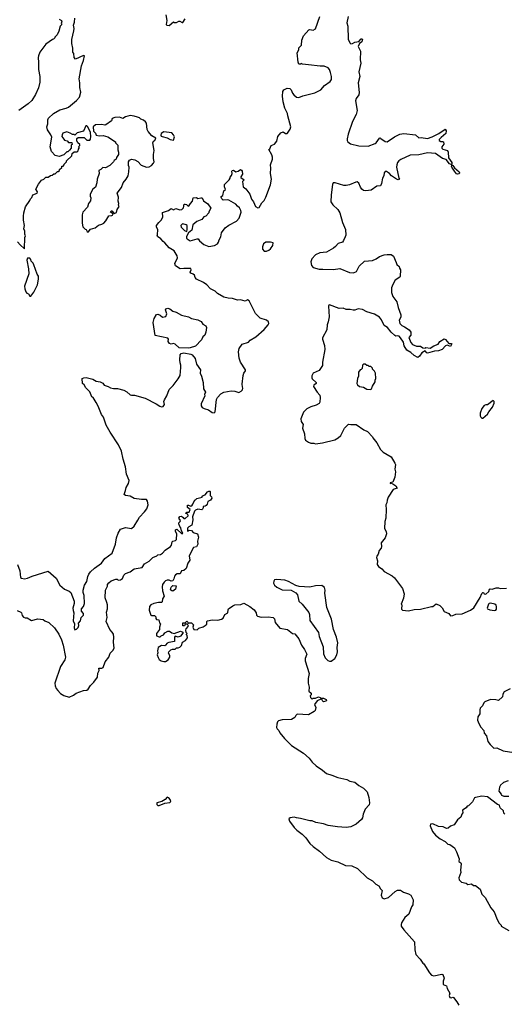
# Model space of a CAD drawing. Extents: x 2293878 to 2522763, y 823964 to 1006972.
# Tile 289 of 407: x 2397966 to 2404109, y 924512 to 936995. Entities that reach past the tile are written whole.
import ezdxf

# ---------------------------------------------------------------- set-up
doc = ezdxf.new("R2010")
doc.units = 0

msp = doc.modelspace()

# ---------------------------------------------------------------- linework, layer by layer
at = {"layer": '0CON20XD'}
for points in [[(2397939, 934179), (2397971, 934141), (2398028, 934092), (2398030, 934235), (2398040, 934255), (2398030, 934275), (2398030, 934315), (2398020, 934345), (2398027, 934385), (2398013, 934455), (2398013, 934505), (2398017, 934545), (2398039, 934621), (2398096, 934704), (2398102, 934725), (2398118, 934742), (2398132, 934775), (2398188, 934795), (2398192, 934812), (2398172, 934845), (2398205, 934910), (2398241, 934959), (2398270, 934975), (2398295, 935000), (2398325, 935000), (2398355, 935020), (2398377, 935023), (2398398, 935042), (2398417, 935043), (2398445, 935070), (2398455, 935070), (2398470, 935085), (2398472, 935098), (2398498, 935122), (2398502, 935138), (2398515, 935140), (2398530, 935155), (2398530, 935165), (2398560, 935195), (2398560, 935205), (2398625, 935270), (2398632, 935298), (2398655, 935320), (2398695, 935320), (2398708, 935332), (2398710, 935355), (2398720, 935365), (2398720, 935375), (2398710, 935385), (2398728, 935402), (2398730, 935415), (2398702, 935432), (2398700, 935445), (2398690, 935455), (2398692, 935488), (2398705, 935500), (2398785, 935500), (2398815, 935470), (2398855, 935470), (2398865, 935480), (2398869, 935515), (2398862, 935565), (2398829, 935639), (2398815, 935650), (2398805, 935648), (2398775, 935580), (2398695, 935560), (2398665, 935530), (2398658, 935538), (2398635, 935538), (2398605, 935558), (2398565, 935572), (2398512, 935555), (2398503, 935537), (2398502, 935515), (2398525, 935480), (2398535, 935470), (2398568, 935458), (2398585, 935440), (2398628, 935438), (2398630, 935415), (2398620, 935405), (2398620, 935365), (2398598, 935342), (2398575, 935320), (2398565, 935320), (2398527, 935283), (2398465, 935260), (2398415, 935272), (2398370, 935325), (2398353, 935385), (2398372, 935505), (2398362, 935535), (2398318, 935598), (2398308, 935635), (2398321, 935675), (2398324, 935726), (2398332, 935745), (2398394, 935806), (2398475, 935852), (2398555, 935872), (2398585, 935888), (2398685, 935972), (2398723, 936015), (2398741, 936075), (2398730, 936135), (2398730, 936195), (2398718, 936245), (2398750, 936410), (2398775, 936477), (2398786, 936536), (2398775, 936540), (2398675, 936496), (2398658, 936518), (2398651, 936565), (2398641, 936585), (2398641, 936635), (2398626, 936695), (2398626, 936744), (2398652, 936855), (2398657, 936885), (2398648, 936925), (2398660, 936965), (2398666, 937015)], [(2398465, 937000), (2398497, 936985), (2398501, 936975), (2398492, 936945), (2398498, 936935), (2398478, 936912), (2398462, 936848), (2398440, 936805), (2398410, 936775), (2398410, 936765), (2398395, 936750), (2398380, 936745), (2398297, 936683), (2398223, 936585), (2398203, 936535), (2398199, 936515), (2398206, 936454), (2398203, 936365), (2398220, 936275), (2398220, 936205), (2398205, 936130), (2398168, 936045), (2398119, 935971), (2398073, 935927), (2397955, 935842)], [(2399817, 937055), (2399830, 936985), (2399823, 936933), (2399830, 936925), (2399859, 936921), (2399915, 936970), (2399925, 936960), (2399955, 936960), (2399983, 936977), (2399995, 936978), (2400025, 936960), (2400035, 936960), (2400062, 937008)], [(2400652, 935018), (2400660, 935045), (2400653, 935075), (2400660, 935085), (2400675, 935088), (2400705, 935068), (2400737, 935073), (2400765, 935097), (2400779, 935089), (2400788, 935075), (2400790, 935035), (2400770, 935005), (2400770, 934995), (2400810, 934965), (2400790, 934945), (2400800, 934875), (2400832, 934852), (2400884, 934784), (2400905, 934718), (2400930, 934685), (2400955, 934627), (2400985, 934609), (2401002, 934615), (2401034, 934675), (2401066, 934705), (2401088, 934745), (2401145, 934902), (2401159, 934975), (2401146, 935045), (2401150, 935115), (2401144, 935155), (2401169, 935225), (2401172, 935252), (2401164, 935284), (2401122, 935348), (2401135, 935360), (2401155, 935400), (2401195, 935419), (2401226, 935454), (2401240, 935515), (2401275, 935562), (2401305, 935572), (2401335, 935553), (2401355, 935552), (2401362, 935558), (2401395, 935608), (2401401, 935635), (2401364, 935775), (2401361, 935805), (2401325, 935875), (2401305, 935955), (2401296, 936025), (2401303, 936085), (2401315, 936105), (2401355, 936128), (2401391, 936121), (2401407, 936107), (2401426, 936065), (2401443, 936043), (2401475, 936014), (2401505, 936009), (2401555, 936031), (2401705, 936069), (2401785, 936106), (2401831, 936159), (2401900, 936210), (2401918, 936235), (2401919, 936275), (2401907, 936327), (2401893, 936363), (2401875, 936387), (2401825, 936404), (2401775, 936404), (2401625, 936423), (2401551, 936431), (2401535, 936440), (2401525, 936430), (2401505, 936432), (2401497, 936455), (2401484, 936575), (2401506, 936614), (2401505, 936640), (2401537, 936673), (2401542, 936735), (2401565, 936792), (2401630, 936865), (2401645, 936869), (2401685, 936862), (2401715, 936881), (2401772, 937035)], [(2402129, 937035), (2402114, 936955), (2402126, 936915), (2402130, 936750), (2402152, 936702), (2402165, 936690), (2402185, 936692), (2402215, 936710), (2402265, 936717), (2402295, 936753), (2402305, 936753), (2402313, 936745), (2402304, 936715), (2402275, 936694), (2402257, 936655), (2402284, 936595), (2402282, 936485), (2402292, 936445), (2402266, 936335), (2402276, 936275), (2402255, 936195), (2402271, 936071), (2402265, 936044), (2402232, 935995), (2402224, 935965), (2402243, 935845), (2402229, 935795), (2402185, 935705), (2402128, 935545), (2402117, 935485), (2402118, 935465), (2402126, 935445), (2402161, 935421), (2402265, 935394), (2402385, 935392), (2402473, 935425), (2402486, 935435), (2402525, 935493), (2402535, 935497), (2402545, 935491), (2402599, 935449), (2402623, 935447), (2402715, 935509), (2402786, 935544), (2402835, 935554), (2402984, 935534), (2403025, 935497), (2403055, 935502), (2403135, 935491), (2403195, 935510), (2403278, 935552), (2403358, 935608), (2403370, 935585), (2403369, 935551), (2403307, 935503), (2403283, 935477), (2403282, 935465), (2403305, 935452), (2403325, 935452), (2403338, 935445), (2403342, 935418), (2403318, 935382), (2403318, 935365), (2403330, 935355), (2403390, 935335), (2403397, 935315), (2403400, 935245), (2403444, 935185), (2403445, 935160), (2403435, 935158), (2403415, 935169), (2403371, 935221), (2403325, 935237), (2403235, 935299), (2403135, 935308), (2403025, 935280), (2402915, 935276), (2402797, 935223), (2402774, 935206), (2402757, 935183), (2402746, 935155), (2402744, 935125), (2402770, 934985), (2402780, 934975), (2402765, 934963), (2402744, 934974), (2402680, 935015), (2402655, 935046), (2402615, 935069), (2402600, 935070), (2402587, 935055), (2402583, 935015), (2402566, 934985), (2402552, 934918), (2402539, 934891), (2402495, 934883), (2402423, 934835), (2402355, 934826), (2402325, 934831), (2402303, 934845), (2402285, 934871), (2402263, 934923), (2402245, 934938), (2402225, 934936), (2402145, 934900), (2402105, 934892), (2402075, 934894), (2401965, 934928), (2401941, 934925), (2401933, 934905), (2401914, 934775), (2401910, 934685), (2401935, 934648), (2401999, 934589), (2402024, 934546), (2402058, 934425), (2402095, 934335), (2402099, 934265), (2402092, 934242), (2402072, 934195), (2402057, 934175), (2402005, 934158), (2401971, 934119), (2401945, 934099), (2401855, 934049), (2401770, 934040), (2401715, 934014), (2401670, 933965), (2401655, 933925), (2401665, 933877), (2401685, 933853), (2401764, 933834), (2401809, 933831), (2401945, 933829), (2402025, 933840), (2402145, 933790), (2402196, 933784), (2402237, 933803), (2402268, 933872), (2402337, 933933), (2402438, 933942), (2402485, 933962), (2402525, 933991), (2402585, 934014), (2402625, 934020), (2402675, 934018), (2402705, 933998), (2402738, 933915), (2402745, 933890), (2402777, 933867), (2402780, 933845), (2402793, 933825), (2402790, 933745), (2402785, 933732), (2402727, 933693), (2402695, 933639), (2402678, 933595), (2402679, 933535), (2402694, 933485), (2402748, 933418), (2402763, 933345), (2402799, 933255), (2402799, 933225), (2402776, 933185), (2402784, 933145), (2402808, 933118), (2402843, 933103), (2402902, 933062), (2402922, 933035), (2402924, 932995), (2402897, 932965), (2402923, 932903), (2402945, 932877), (2402995, 932856), (2403045, 932858), (2403075, 932837), (2403105, 932830), (2403115, 932840), (2403168, 932832), (2403215, 932862), (2403270, 932880), (2403293, 932915), (2403348, 932948), (2403362, 932942), (2403405, 932892), (2403435, 932892), (2403442, 932885), (2403425, 932853), (2403385, 932868), (2403365, 932862), (2403320, 932815), (2403275, 932796), (2403225, 932791), (2403135, 932768), (2403125, 932770), (2403105, 932798), (2403065, 932773), (2403035, 932728), (2403014, 932714), (2402965, 932736), (2402925, 932776), (2402873, 932804), (2402839, 932859), (2402829, 932905), (2402795, 932963), (2402775, 932983), (2402755, 932989), (2402735, 932982), (2402720, 932990), (2402674, 933034), (2402627, 933095), (2402585, 933117), (2402551, 933191), (2402527, 933225), (2402465, 933263), (2402365, 933292), (2402312, 933322), (2402255, 933330), (2402215, 933313), (2402195, 933313), (2402155, 933321), (2402105, 933322), (2402065, 933338), (2402015, 933333), (2401895, 933381), (2401884, 933376), (2401881, 933365), (2401888, 933228), (2401878, 933165), (2401862, 933125), (2401858, 933065), (2401804, 932964), (2401803, 932945), (2401828, 932865), (2401834, 932815), (2401806, 932655), (2401805, 932610), (2401763, 932547), (2401685, 932516), (2401668, 932482), (2401668, 932455), (2401675, 932441), (2401726, 932395), (2401723, 932385), (2401695, 932360), (2401692, 932345), (2401735, 932273), (2401769, 932235), (2401774, 932205), (2401770, 932145), (2401760, 932130), (2401725, 932107), (2401655, 932088), (2401605, 932061), (2401565, 932020), (2401530, 931935), (2401533, 931903), (2401559, 931865), (2401550, 931815), (2401577, 931745), (2401582, 931685), (2401590, 931665), (2401628, 931638), (2401655, 931628), (2401693, 931627), (2401715, 931620), (2401805, 931631), (2401960, 931670), (2402005, 931696), (2402036, 931724), (2402082, 931818), (2402135, 931868), (2402165, 931862), (2402230, 931865), (2402330, 931795), (2402376, 931776), (2402438, 931708), (2402443, 931693), (2402491, 931631), (2402541, 931545), (2402575, 931513), (2402675, 931452), (2402722, 931375), (2402728, 931355), (2402723, 931295), (2402730, 931265), (2402722, 931195), (2402695, 931130), (2402660, 931125), (2402664, 931114), (2402675, 931120), (2402695, 931112), (2402735, 931086), (2402752, 931055), (2402700, 931040), (2402636, 930944), (2402624, 930906), (2402619, 930871), (2402608, 930845), (2402610, 930785), (2402607, 930677), (2402594, 930635), (2402590, 930545), (2402610, 930505), (2402617, 930475), (2402599, 930425), (2402550, 930365), (2402552, 930315), (2402548, 930295), (2402523, 930267), (2402512, 930218), (2402492, 930195), (2402490, 930175), (2402500, 930135), (2402498, 930088), (2402514, 930064), (2402558, 930035), (2402585, 929998), (2402686, 929946), (2402719, 929919), (2402818, 929785), (2402838, 929715), (2402829, 929661), (2402802, 929585), (2402808, 929575), (2402805, 929520), (2402818, 929508), (2402895, 929502), (2402965, 929517), (2403048, 929522), (2403184, 929556), (2403205, 929556), (2403245, 929588), (2403290, 929570), (2403320, 929540), (2403345, 929492), (2403407, 929467), (2403425, 929438), (2403455, 929440), (2403495, 929457), (2403576, 929464)], [(2398835, 934302), (2398865, 934340), (2398922, 934358), (2398965, 934392), (2399005, 934402), (2399033, 934417), (2399056, 934444), (2399095, 934510), (2399135, 934514), (2399141, 934519), (2399150, 934535), (2399118, 934555), (2399125, 934570), (2399135, 934570), (2399165, 934540), (2399195, 934550), (2399202, 934588), (2399228, 934625), (2399218, 934645), (2399223, 934665), (2399213, 934695), (2399220, 934745), (2399200, 934795), (2399255, 934868), (2399278, 934925), (2399315, 934972), (2399339, 935015), (2399351, 935065), (2399353, 935125), (2399347, 935147), (2399347, 935193), (2399357, 935213), (2399385, 935228), (2399425, 935218), (2399465, 935198), (2399505, 935153), (2399575, 935126), (2399605, 935129), (2399638, 935145), (2399664, 935175), (2399669, 935195), (2399661, 935235), (2399661, 935285), (2399670, 935335), (2399652, 935435), (2399664, 935456), (2399678, 935465), (2399690, 935495), (2399641, 935521), (2399596, 935576), (2399580, 935605), (2399572, 935682), (2399559, 935699), (2399535, 935722), (2399503, 935733), (2399485, 935750), (2399458, 935758), (2399415, 935772), (2399365, 935780), (2399305, 935762), (2399275, 935743), (2399231, 935761), (2399170, 935755), (2399138, 935742), (2399128, 935712), (2399059, 935661), (2399045, 935659), (2399005, 935668), (2398927, 935663), (2398896, 935635), (2398903, 935584), (2398926, 935555), (2398935, 935532), (2398975, 935522), (2399025, 935528), (2399085, 935512), (2399180, 935445), (2399180, 935435), (2399210, 935405), (2399208, 935345), (2399218, 935315), (2399218, 935285), (2399193, 935247), (2399190, 935225), (2399165, 935210), (2399156, 935194), (2399108, 935145), (2399055, 935118), (2399018, 935122), (2398996, 935094), (2398970, 935085), (2398972, 935045), (2398948, 934975), (2398943, 934925), (2398925, 934870), (2398892, 934845), (2398858, 934782), (2398858, 934758), (2398868, 934735), (2398862, 934698), (2398840, 934665), (2398825, 934620), (2398767, 934553), (2398757, 934523), (2398758, 934415), (2398768, 934368), (2398795, 934340), (2398807, 934337), (2398822, 934312), (2398835, 934302)], [(2399915, 935470), (2399929, 935509), (2399916, 935536), (2399895, 935560), (2399795, 935573), (2399759, 935551), (2399753, 935533), (2399760, 935520), (2399773, 935513), (2399835, 935497), (2399875, 935478), (2399915, 935470)], [(2403515, 935038), (2403505, 935042), (2403478, 935075), (2403444, 935125), (2403440, 935135), (2403445, 935150), (2403455, 935148), (2403478, 935118), (2403535, 935068), (2403542, 935055), (2403535, 935040), (2403515, 935038)], [(2397938, 930088), (2397966, 930006), (2397978, 929925), (2397990, 929915), (2398025, 929908), (2398065, 929913), (2398125, 929940), (2398325, 930004), (2398430, 929915), (2398476, 929825), (2398535, 929776), (2398595, 929752), (2398613, 929735), (2398658, 929622), (2398658, 929595), (2398640, 929535), (2398642, 929505), (2398652, 929475), (2398644, 929375), (2398661, 929335), (2398656, 929284), (2398665, 929260), (2398685, 929268), (2398705, 929288), (2398717, 929315), (2398712, 929345), (2398736, 929375), (2398744, 929416), (2398776, 929445), (2398775, 929468), (2398748, 929495), (2398748, 929525), (2398776, 929554), (2398788, 929595), (2398784, 929695), (2398771, 929735), (2398770, 929765), (2398788, 929825), (2398817, 929873), (2398829, 929935), (2398844, 929966), (2398865, 929996), (2398915, 930042), (2399002, 930105), (2399045, 930165), (2399139, 930231), (2399181, 930345), (2399193, 930427), (2399212, 930485), (2399245, 930538), (2399305, 930556), (2399385, 930543), (2399417, 930573), (2399462, 930652), (2399485, 930690), (2399549, 930755), (2399577, 930795), (2399593, 930845), (2399585, 930890), (2399572, 930912), (2399508, 930912), (2399417, 930927), (2399365, 930953), (2399305, 930961), (2399288, 930975), (2399307, 931025), (2399314, 931065), (2399344, 931115), (2399354, 931155), (2399321, 931235), (2399309, 931325), (2399276, 931424), (2399256, 931526), (2399217, 931607), (2399111, 931765), (2399063, 931853), (2399030, 931955), (2399002, 931992), (2398962, 932095), (2398934, 932144), (2398898, 932205), (2398882, 932215), (2398855, 932278), (2398805, 932327), (2398783, 932365), (2398762, 932385), (2398758, 932445), (2398780, 932455), (2398808, 932458), (2398895, 932438), (2398935, 932414), (2398986, 932406), (2399018, 932388), (2399035, 932362), (2399087, 932347), (2399115, 932328), (2399155, 932318), (2399205, 932318), (2399285, 932300), (2399326, 932276), (2399365, 932240), (2399385, 932233), (2399423, 932233), (2399555, 932198), (2399696, 932126), (2399742, 932095), (2399765, 932089), (2399785, 932093), (2399800, 932115), (2399793, 932155), (2399800, 932175), (2399832, 932228), (2399862, 932305), (2399913, 932357), (2399975, 932441), (2399999, 932485), (2400007, 932587), (2400010, 932615), (2399999, 932645), (2399994, 932685), (2400000, 932745), (2400013, 932765), (2400045, 932773), (2400135, 932755), (2400154, 932745), (2400189, 932699), (2400206, 932626), (2400256, 932556), (2400254, 932515), (2400272, 932475), (2400292, 932395), (2400294, 932315), (2400320, 932275), (2400310, 932245), (2400312, 932225), (2400266, 932125), (2400268, 932098), (2400280, 932080), (2400303, 932065), (2400359, 932049), (2400405, 932016), (2400429, 932011), (2400444, 932025), (2400460, 932180), (2400475, 932205), (2400515, 932250), (2400555, 932273), (2400645, 932288), (2400695, 932285), (2400745, 932267), (2400775, 932284), (2400789, 932301), (2400796, 932325), (2400790, 932340), (2400784, 932374), (2400798, 932485), (2400807, 932513), (2400828, 932545), (2400828, 932555), (2400764, 932655), (2400749, 932705), (2400740, 932785), (2400748, 932825), (2400785, 932882), (2400865, 932908), (2400888, 932932), (2400958, 932975), (2401065, 933066), (2401116, 933125), (2401122, 933145), (2401119, 933165), (2401096, 933185), (2401013, 933213), (2400955, 933270), (2400875, 933432), (2400855, 933442), (2400825, 933428), (2400765, 933442), (2400728, 933438), (2400665, 933462), (2400607, 933463), (2400555, 933478), (2400475, 933522), (2400445, 933552), (2400385, 933582), (2400340, 933635), (2400294, 933664), (2400206, 933706), (2400190, 933725), (2400182, 933755), (2400165, 933770), (2400135, 933780), (2400128, 933795), (2400140, 933825), (2400135, 933840), (2400045, 933843), (2399998, 933838), (2399942, 933875), (2399932, 933905), (2399966, 933975), (2399961, 934001), (2399923, 934065), (2399861, 934101), (2399807, 934167), (2399783, 934183), (2399755, 934217), (2399712, 934245), (2399708, 934255), (2399713, 934267), (2399716, 934334), (2399701, 934365), (2399700, 934385), (2399728, 934425), (2399765, 934460), (2399782, 934495), (2399775, 934550), (2399854, 934576), (2399885, 934602), (2399915, 934583), (2399947, 934603), (2399995, 934585), (2400021, 934589), (2400041, 934609), (2400050, 934655), (2400065, 934658), (2400082, 934652), (2400103, 934633), (2400115, 934638), (2400130, 934665), (2400158, 934695), (2400165, 934738), (2400205, 934740), (2400225, 934728), (2400262, 934738), (2400278, 934735), (2400295, 934700), (2400349, 934659), (2400387, 934607), (2400365, 934560), (2400362, 934545), (2400326, 934504), (2400300, 934495), (2400276, 934464), (2400212, 934438), (2400162, 934395), (2400148, 934325), (2400107, 934293), (2400080, 934245), (2400080, 934225), (2400087, 934215), (2400125, 934190), (2400214, 934216), (2400230, 934215), (2400245, 934192), (2400298, 934145), (2400365, 934119), (2400435, 934132), (2400475, 934152), (2400487, 934173), (2400493, 934205), (2400516, 934244), (2400524, 934295), (2400571, 934355), (2400619, 934391), (2400715, 934442), (2400749, 934481), (2400774, 934555), (2400771, 934575), (2400752, 934612), (2400725, 934630), (2400707, 934657), (2400616, 934706), (2400595, 934712), (2400545, 934708), (2400528, 934725), (2400520, 934745), (2400520, 934755), (2400542, 934768), (2400552, 934825), (2400576, 934844), (2400562, 934875), (2400563, 934907), (2400620, 934965), (2400632, 934985), (2400632, 934998), (2400652, 935018)], [(2400085, 934312), (2400090, 934335), (2400088, 934385), (2400076, 934396), (2400035, 934408), (2400025, 934402), (2400010, 934385), (2400014, 934365), (2400055, 934324), (2400085, 934312)], [(2401095, 934062), (2401125, 934075), (2401145, 934092), (2401175, 934132), (2401177, 934167), (2401145, 934174), (2401084, 934176), (2401058, 934155), (2401044, 934116), (2401044, 934085), (2401065, 934062), (2401095, 934062)], [(2398105, 933490), (2398145, 933542), (2398193, 933635), (2398206, 933705), (2398206, 933744), (2398188, 933768), (2398147, 933887), (2398135, 933910), (2398110, 933935), (2398107, 933957), (2398095, 933970), (2398065, 933970), (2398058, 933945), (2398078, 933838), (2398080, 933775), (2398028, 933615), (2398030, 933585), (2398044, 933544), (2398055, 933530), (2398078, 933518), (2398095, 933490), (2398105, 933490)], [(2400105, 932829), (2399986, 932836), (2399935, 932880), (2399915, 932888), (2399885, 932883), (2399865, 932890), (2399848, 932915), (2399850, 932945), (2399845, 932958), (2399685, 932992), (2399656, 933155), (2399669, 933205), (2399701, 933259), (2399715, 933262), (2399745, 933250), (2399775, 933223), (2399818, 933232), (2399830, 933265), (2399813, 933317), (2399820, 933330), (2399845, 933337), (2399868, 933328), (2399905, 933300), (2399949, 933289), (2400015, 933248), (2400105, 933230), (2400145, 933208), (2400225, 933190), (2400265, 933168), (2400287, 933135), (2400325, 933112), (2400333, 933095), (2400327, 933035), (2400314, 932996), (2400288, 932975), (2400272, 932935), (2400194, 932856), (2400125, 932834), (2400105, 932829)], [(2402415, 932308), (2402425, 932314), (2402439, 932351), (2402472, 932405), (2402472, 932425), (2402482, 932445), (2402478, 932515), (2402465, 932540), (2402440, 932565), (2402438, 932578), (2402418, 932598), (2402395, 932600), (2402385, 932610), (2402365, 932610), (2402345, 932630), (2402325, 932630), (2402310, 932615), (2402307, 932573), (2402295, 932560), (2402280, 932555), (2402262, 932525), (2402262, 932475), (2402248, 932445), (2402238, 932385), (2402248, 932365), (2402274, 932344), (2402325, 932337), (2402365, 932310), (2402415, 932308)], [(2403835, 931942), (2403898, 931995), (2403912, 932025), (2403960, 932085), (2403980, 932135), (2403980, 932155), (2403968, 932168), (2403898, 932112), (2403874, 932114), (2403855, 932106), (2403824, 932065), (2403803, 932005), (2403803, 931975), (2403810, 931955), (2403823, 931943), (2403835, 931942)], [(2397934, 929504), (2397980, 929485), (2397990, 929475), (2397995, 929440), (2398015, 929422), (2398035, 929413), (2398062, 929412), (2398115, 929378), (2398195, 929398), (2398262, 929392), (2398285, 929374), (2398335, 929351), (2398405, 929286), (2398463, 929205), (2398497, 929135), (2398518, 929065), (2398546, 928915), (2398539, 928881), (2398483, 928795), (2398411, 928585), (2398415, 928552), (2398430, 928515), (2398449, 928489), (2398481, 928451), (2398525, 928429), (2398595, 928408), (2398649, 928431), (2398682, 928458), (2398775, 928490), (2398815, 928496), (2398835, 928509), (2398864, 928556), (2398907, 928595), (2398951, 928659), (2398955, 928710), (2398972, 928745), (2398970, 928775), (2399005, 928772), (2399026, 928784), (2399051, 928855), (2399095, 928912), (2399114, 928966), (2399145, 928998), (2399162, 929028), (2399154, 929105), (2399160, 929165), (2399154, 929205), (2399140, 929230), (2399109, 929265), (2399064, 929365), (2399073, 929415), (2399067, 929485), (2399077, 929527), (2399078, 929575), (2399072, 929605), (2399049, 929665), (2399052, 929765), (2399077, 929813), (2399078, 929835), (2399094, 929856), (2399125, 929880), (2399185, 929902), (2399202, 929902), (2399215, 929890), (2399245, 929892), (2399268, 929912), (2399284, 929955), (2399305, 929974), (2399365, 929996), (2399415, 930033), (2399518, 930052), (2399548, 930095), (2399609, 930131), (2399655, 930178), (2399705, 930200), (2399715, 930210), (2399750, 930215), (2399775, 930232), (2399808, 930272), (2399878, 930315), (2399892, 930335), (2399897, 930375), (2399905, 930383), (2399939, 930391), (2399952, 930405), (2399957, 930475), (2399940, 930505), (2399941, 930529), (2399957, 930537), (2400015, 930482), (2400025, 930478), (2400032, 930485), (2400017, 930515), (2400010, 930555), (2399995, 930570), (2399982, 930605), (2399982, 930615), (2400002, 930635), (2400003, 930645), (2399983, 930675), (2399994, 930696), (2400015, 930702), (2400040, 930685), (2400045, 930670), (2400065, 930672), (2400100, 930705), (2400098, 930728), (2400070, 930735), (2400085, 930750), (2400115, 930750), (2400127, 930785), (2400095, 930810), (2400095, 930840), (2400105, 930842), (2400135, 930828), (2400147, 930833), (2400162, 930855), (2400185, 930910), (2400195, 930910), (2400213, 930927), (2400278, 930942), (2400280, 930955), (2400290, 930965), (2400315, 930972), (2400345, 931008), (2400365, 931020), (2400375, 931020), (2400382, 931012), (2400380, 930965), (2400398, 930948), (2400401, 930929), (2400385, 930903), (2400350, 930885), (2400343, 930855), (2400328, 930835), (2400315, 930828), (2400290, 930825), (2400292, 930805), (2400285, 930790), (2400275, 930783), (2400225, 930788), (2400193, 930777), (2400180, 930765), (2400157, 930693), (2400160, 930655), (2400150, 930585), (2400110, 930565), (2400093, 930547), (2400092, 930512), (2400115, 930522), (2400145, 930518), (2400166, 930496), (2400218, 930475), (2400232, 930435), (2400220, 930385), (2400222, 930345), (2400206, 930314), (2400167, 930303), (2400115, 930200), (2400122, 930145), (2400096, 930104), (2400074, 930036), (2400045, 930012), (2400015, 930010), (2400000, 929970), (2399961, 929969), (2399941, 929959), (2399928, 929942), (2399920, 929905), (2399905, 929880), (2399885, 929878), (2399859, 929889), (2399835, 929889), (2399815, 929882), (2399798, 929865), (2399778, 929835), (2399773, 929805), (2399777, 929755), (2399798, 929685), (2399778, 929655), (2399770, 929615), (2399762, 929608), (2399725, 929608), (2399665, 929592), (2399630, 929575), (2399610, 929555), (2399608, 929508), (2399630, 929445), (2399635, 929440), (2399675, 929440), (2399690, 929425), (2399693, 929403), (2399702, 929392), (2399728, 929388), (2399738, 929348), (2399750, 929335), (2399738, 929295), (2399736, 929264), (2399700, 929215), (2399700, 929195), (2399702, 929182), (2399735, 929170), (2399745, 929172), (2399760, 929185), (2399790, 929195), (2399807, 929223), (2399845, 929243), (2399865, 929243), (2399895, 929222), (2399925, 929212), (2400005, 929242), (2400032, 929232), (2400032, 929218), (2400005, 929178), (2399975, 929168), (2399935, 929180), (2399928, 929165), (2399928, 929112), (2399855, 929100), (2399835, 929090), (2399816, 929064), (2399805, 929058), (2399765, 929062), (2399720, 929035), (2399712, 928995), (2399717, 928967), (2399708, 928945), (2399719, 928909), (2399734, 928884), (2399760, 928865), (2399795, 928858), (2399815, 928860), (2399849, 928881), (2399867, 928913), (2399868, 928935), (2399852, 928965), (2399855, 928980), (2399880, 929005), (2399903, 929017), (2399937, 929013), (2399955, 929030), (2399975, 929030), (2399995, 929040), (2400017, 929063), (2400030, 929105), (2400066, 929124), (2400092, 929158), (2400087, 929187), (2400080, 929195), (2400080, 929205), (2400090, 929215), (2400078, 929228), (2400070, 929255), (2400076, 929274), (2400107, 929307), (2400095, 929330), (2400065, 929330), (2400055, 929310), (2400035, 929310), (2400032, 929348), (2400065, 929350), (2400085, 929370), (2400098, 929358), (2400105, 929340), (2400115, 929350), (2400145, 929350), (2400170, 929325), (2400160, 929295), (2400174, 929264), (2400215, 929260), (2400235, 929280), (2400292, 929298), (2400316, 929314), (2400337, 929333), (2400340, 929365), (2400348, 929372), (2400404, 929386), (2400479, 929381), (2400524, 929396), (2400545, 929410), (2400568, 929455), (2400604, 929476), (2400608, 929515), (2400614, 929526), (2400668, 929565), (2400695, 929576), (2400769, 929581), (2400806, 929596), (2400885, 929557), (2400938, 929515), (2400962, 929475), (2400968, 929445), (2400982, 929432), (2401025, 929420), (2401115, 929423), (2401180, 929415), (2401195, 929400), (2401204, 929355), (2401265, 929282), (2401360, 929265), (2401423, 929213), (2401455, 929208), (2401506, 929145), (2401536, 929065), (2401575, 929010), (2401605, 928950), (2401583, 928895), (2401584, 928866), (2401634, 928705), (2401624, 928645), (2401624, 928585), (2401634, 928535), (2401633, 928483), (2401660, 928455), (2401660, 928435), (2401650, 928425), (2401653, 928403), (2401675, 928380), (2401688, 928392), (2401716, 928394), (2401755, 928409), (2401774, 928404), (2401783, 928393), (2401815, 928392), (2401850, 928375), (2401857, 928363), (2401846, 928354), (2401818, 928348), (2401805, 928360), (2401798, 928378), (2401785, 928380), (2401735, 928358), (2401702, 928315), (2401718, 928275), (2401712, 928238), (2401700, 928225), (2401625, 928184), (2401485, 928189), (2401468, 928175), (2401453, 928147), (2401410, 928125), (2401295, 928118), (2401245, 928106), (2401234, 928095), (2401224, 928065), (2401223, 928023), (2401229, 928005), (2401250, 927985), (2401265, 927955), (2401322, 927882), (2401413, 927793), (2401565, 927696), (2401635, 927631), (2401675, 927582), (2401725, 927534), (2401805, 927482), (2401857, 927437), (2401922, 927418), (2401998, 927388), (2402112, 927362), (2402152, 927342), (2402215, 927330), (2402265, 927288), (2402325, 927254), (2402369, 927205), (2402392, 927135), (2402402, 927065), (2402395, 927043), (2402347, 926985), (2402319, 926925), (2402311, 926875), (2402299, 926855), (2402230, 926795), (2402165, 926762), (2402105, 926756), (2401995, 926761), (2401875, 926779), (2401815, 926800), (2401718, 926818), (2401675, 926838), (2401645, 926839), (2401525, 926870), (2401475, 926876), (2401445, 926884), (2401393, 926877), (2401377, 926863), (2401386, 926835), (2401445, 926752), (2401479, 926719), (2401548, 926668), (2401593, 926623), (2401643, 926553), (2401684, 926515), (2401766, 926455), (2401855, 926375), (2401915, 926339), (2401998, 926318), (2402095, 926273), (2402176, 926266), (2402246, 926235), (2402370, 926115), (2402439, 926079), (2402481, 926035), (2402518, 926015), (2402540, 925975), (2402562, 925955), (2402547, 925895), (2402562, 925862), (2402585, 925849), (2402643, 925867), (2402725, 925944), (2402755, 925960), (2402795, 925959), (2402833, 925933), (2402895, 925915), (2402926, 925895), (2402952, 925835), (2402950, 925775), (2402933, 925747), (2402898, 925655), (2402849, 925611), (2402805, 925545), (2402800, 925525), (2402803, 925505), (2402835, 925455), (2402971, 925305), (2402974, 925204), (2402987, 925145), (2403042, 925085), (2403075, 925033), (2403090, 925025), (2403160, 924910), (2403185, 924882), (2403215, 924872), (2403315, 924896), (2403331, 924891), (2403346, 924845), (2403334, 924806)], [(2401895, 928861), (2401915, 928864), (2401960, 928895), (2401986, 928945), (2401993, 928983), (2401991, 929035), (2401997, 929095), (2401983, 929165), (2401943, 929265), (2401917, 929397), (2401859, 929545), (2401833, 929725), (2401838, 929765), (2401828, 929798), (2401795, 929820), (2401715, 929818), (2401645, 929799), (2401509, 929809), (2401465, 929823), (2401375, 929873), (2401325, 929890), (2401225, 929900), (2401197, 929893), (2401188, 929875), (2401185, 929850), (2401197, 929825), (2401225, 929801), (2401295, 929769), (2401405, 929763), (2401468, 929728), (2401489, 929705), (2401506, 929625), (2401547, 929587), (2401631, 929481), (2401640, 929455), (2401645, 929378), (2401754, 929225), (2401764, 929175), (2401811, 929045), (2401819, 928955), (2401836, 928905), (2401870, 928870), (2401895, 928861)], [(2399905, 929752), (2399893, 929753), (2399878, 929768), (2399885, 929800), (2399905, 929820), (2399948, 929818), (2399942, 929775), (2399905, 929752)], [(2403576, 929464), (2403680, 929510), (2403723, 929537), (2403805, 929668), (2403825, 929722), (2403835, 929732), (2403845, 929732), (2403855, 929718), (2403875, 929712), (2403912, 929745), (2403920, 929775), (2403931, 929779), (2403956, 929774), (2404005, 929793), (2404035, 929792), (2404055, 929782), (2404135, 929788)], [(2403985, 929504), (2404000, 929510), (2404008, 929522), (2404010, 929550), (2404004, 929574), (2403990, 929585), (2403935, 929599), (2403915, 929593), (2403907, 929585), (2403892, 929535), (2403898, 929525), (2403925, 929514), (2403985, 929504)], [(2404185, 928510), (2404107, 928473), (2404092, 928445), (2404088, 928412), (2404037, 928363), (2404003, 928373), (2403935, 928376), (2403862, 928348), (2403848, 928335), (2403832, 928295), (2403803, 928265), (2403798, 928245), (2403800, 928195), (2403772, 928155), (2403771, 928115), (2403785, 928072), (2403812, 928025), (2403849, 927985), (2403855, 927950), (2403882, 927915), (2403902, 927845), (2403928, 927805), (2403975, 927761), (2404015, 927766), (2404095, 927724), (2404285, 927698)], [(2404158, 927345), (2404100, 927325), (2404060, 927290), (2404047, 927265), (2404040, 927215), (2404068, 927178), (2404072, 927162), (2404105, 927152), (2404165, 927151)], [(2399735, 927033), (2399805, 927062), (2399867, 927073), (2399880, 927085), (2399875, 927110), (2399855, 927132), (2399835, 927138), (2399809, 927111), (2399766, 927084), (2399703, 927067), (2399704, 927044), (2399715, 927033), (2399735, 927033)], [(2404115, 926922), (2404102, 926935), (2404100, 926965), (2404056, 927005), (2404046, 927036), (2404024, 927044), (2403895, 927141), (2403825, 927152), (2403744, 927136), (2403731, 927129), (2403705, 927080), (2403683, 927057), (2403655, 927030), (2403640, 927025), (2403626, 927004), (2403580, 926975), (2403582, 926938), (2403570, 926925), (2403557, 926883), (2403515, 926850), (2403473, 926787), (2403425, 926772), (2403398, 926745), (2403375, 926742), (2403335, 926763), (2403275, 926768), (2403202, 926802), (2403172, 926798), (2403170, 926775), (2403198, 926705), (2403236, 926656), (2403295, 926609), (2403358, 926575), (2403394, 926544), (2403419, 926539), (2403477, 926495), (2403504, 926444), (2403537, 926355), (2403533, 926325), (2403556, 926306), (2403563, 926293), (2403553, 926215), (2403557, 926185), (2403533, 926115), (2403535, 926090), (2403565, 926060), (2403625, 926048), (2403645, 926030), (2403695, 926038), (2403718, 926018), (2403745, 926018), (2403803, 925973), (2403825, 925910), (2403866, 925866), (2403938, 925735), (2403982, 925685), (2404019, 925589), (2404045, 925540), (2404070, 925515), (2404070, 925505), (2404165, 925448)], [(2403334, 924806), (2403334, 924765), (2403378, 924748), (2403383, 924715), (2403420, 924655), (2403412, 924625), (2403420, 924600), (2403436, 924594), (2403455, 924602), (2403465, 924600), (2403508, 924545), (2403532, 924502)]]:
    msp.add_lwpolyline(points, dxfattribs=at)

doc.saveas('drawing.dxf')
